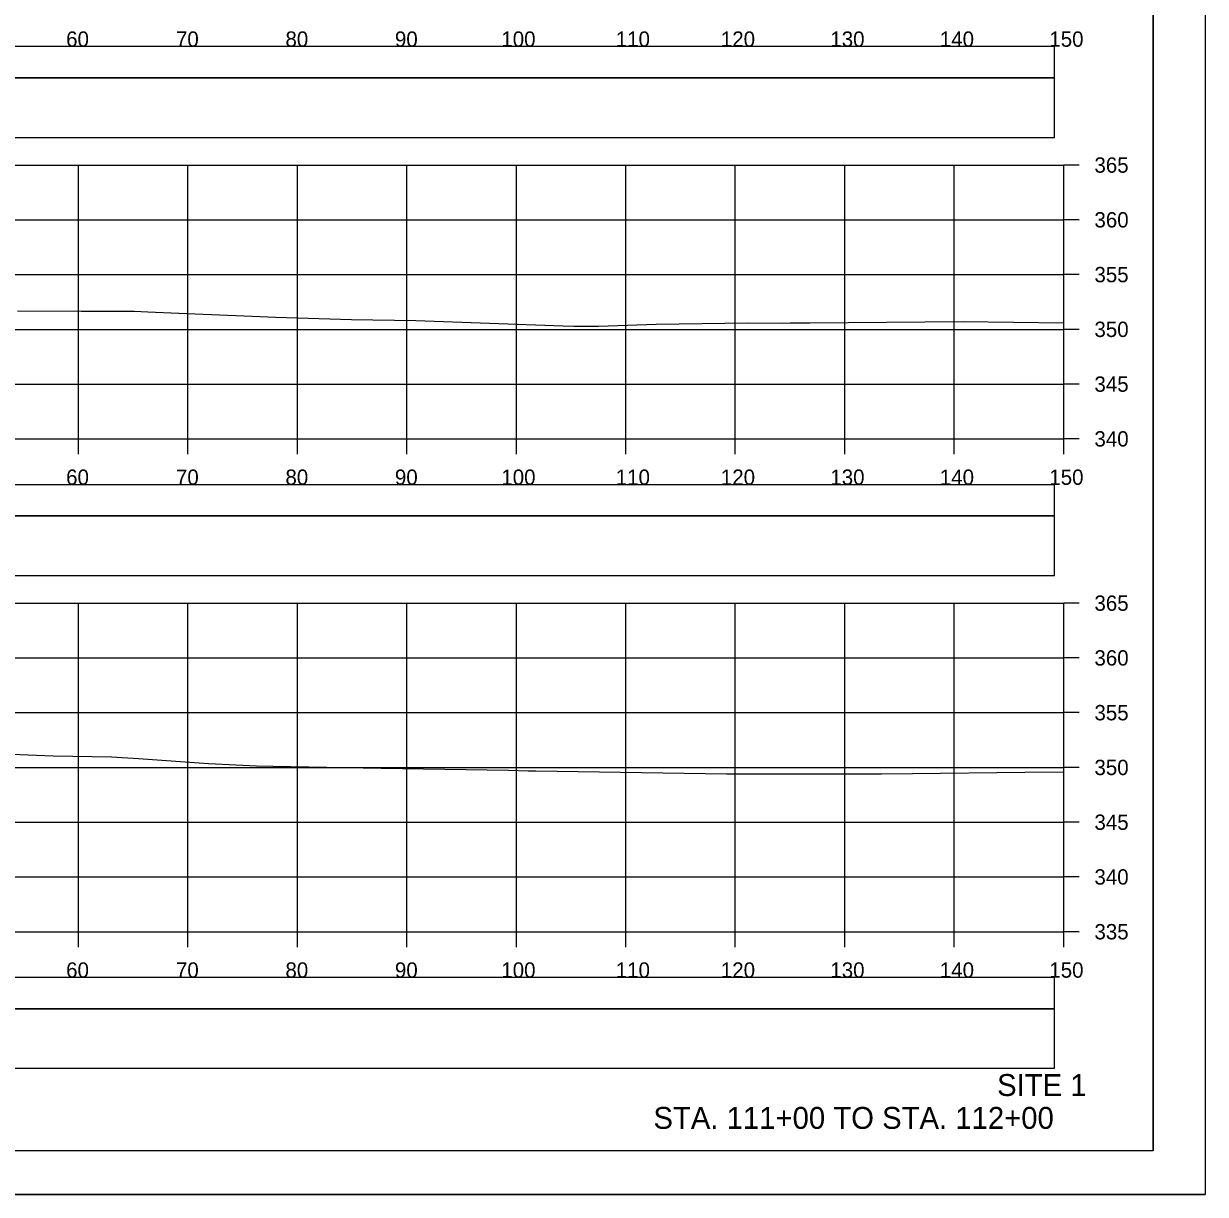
# Model space of a CAD drawing. Extents: x 1368122 to 1710785, y 373130 to 557566.
# Drawn here: x 1368743.9 to 1368851.8, y 375050.4 to 375157.3 of the extents above; entities that cross this region are included whole.
import ezdxf

# ---------------------------------------------------------------- set-up
doc = ezdxf.new("R2010")
doc.units = 0
for name, color, linetype in [('R_Alt Surface', 7, 'Continuous'), ('R_Axis', 7, 'Continuous'), ('R_Axis Annot', 7, 'Continuous'), ('R_Border', 7, 'Continuous'), ('R_Draft', 7, 'Continuous'), ('R_Exist Surface', 7, 'Continuous'), ('R_Grid', 7, 'Continuous'), ('R_No Plot', 7, 'Continuous')]:
    doc.layers.add(name, color=color, linetype=linetype)

msp = doc.modelspace()

# ---------------------------------------------------------------- linework, layer by layer
at = {"layer": 'R_Alt Surface'}
for points in [[(1368539.73, 375152.34), (1368838.03, 375152.34), (1368838.03, 375155.16), (1368539.73, 375155.16)], [(1368539.73, 375146.88), (1368838.03, 375146.88), (1368838.03, 375152.29), (1368539.73, 375152.29)], [(1368539.73, 375112.34), (1368838.03, 375112.34), (1368838.03, 375115.16), (1368539.73, 375115.16)], [(1368539.73, 375106.88), (1368838.03, 375106.88), (1368838.03, 375112.29), (1368539.73, 375112.29)], [(1368539.73, 375067.34), (1368838.03, 375067.34), (1368838.03, 375070.16), (1368539.73, 375070.16)], [(1368539.73, 375061.88), (1368838.03, 375061.88), (1368838.03, 375067.29), (1368539.73, 375067.29)]]:
    msp.add_lwpolyline(points, close=True, dxfattribs=at)
at = {"layer": 'R_Axis'}
for p, q in [((1368838.88, 375119.35), (1368838.88, 375144.35)), ((1368840.28, 375144.35), (1368838.88, 375144.35)), ((1368840.28, 375139.35), (1368838.88, 375139.35)), ((1368840.28, 375134.35), (1368838.88, 375134.35)), ((1368840.28, 375129.35), (1368838.88, 375129.35)), ((1368840.28, 375124.35), (1368838.88, 375124.35)), ((1368538.88, 375119.35), (1368838.88, 375119.35)), ((1368748.88, 375117.95), (1368748.88, 375119.35)), ((1368758.88, 375117.95), (1368758.88, 375119.35)), ((1368768.88, 375117.95), (1368768.88, 375119.35)), ((1368778.88, 375117.95), (1368778.88, 375119.35)), ((1368788.88, 375117.95), (1368788.88, 375119.35)), ((1368798.88, 375117.95), (1368798.88, 375119.35)), ((1368808.88, 375117.95), (1368808.88, 375119.35)), ((1368818.88, 375117.95), (1368818.88, 375119.35)), ((1368828.88, 375117.95), (1368828.88, 375119.35)), ((1368838.88, 375117.95), (1368838.88, 375119.35)), ((1368840.28, 375119.35), (1368838.88, 375119.35)), ((1368838.88, 375074.35), (1368838.88, 375104.35)), ((1368840.28, 375104.35), (1368838.88, 375104.35)), ((1368840.28, 375099.35), (1368838.88, 375099.35)), ((1368840.28, 375094.35), (1368838.88, 375094.35)), ((1368840.28, 375089.35), (1368838.88, 375089.35)), ((1368840.28, 375084.35), (1368838.88, 375084.35)), ((1368840.28, 375079.35), (1368838.88, 375079.35)), ((1368538.88, 375074.35), (1368838.88, 375074.35)), ((1368748.88, 375072.95), (1368748.88, 375074.35)), ((1368758.88, 375072.95), (1368758.88, 375074.35)), ((1368768.88, 375072.95), (1368768.88, 375074.35)), ((1368778.88, 375072.95), (1368778.88, 375074.35)), ((1368788.88, 375072.95), (1368788.88, 375074.35)), ((1368798.88, 375072.95), (1368798.88, 375074.35)), ((1368808.88, 375072.95), (1368808.88, 375074.35)), ((1368818.88, 375072.95), (1368818.88, 375074.35)), ((1368828.88, 375072.95), (1368828.88, 375074.35)), ((1368838.88, 375072.95), (1368838.88, 375074.35)), ((1368840.28, 375074.35), (1368838.88, 375074.35))]:
    msp.add_line(p, q, dxfattribs=at)
at = {"layer": 'R_Border'}
for q in [(1368847.06, 375259.81), (1368530.88, 375054.35)]:
    msp.add_line((1368847.06, 375054.35), q, dxfattribs=at)
at = {"layer": 'R_Exist Surface'}
for points in [[(1368743.32, 375131.05), (1368749.14, 375131), (1368754.01, 375131), (1368755.22, 375130.94), (1368758.06, 375130.84), (1368765.47, 375130.52), (1368766.88, 375130.45), (1368773.82, 375130.26), (1368779.71, 375130.17), (1368793.15, 375129.68), (1368794.17, 375129.65), (1368796.38, 375129.64), (1368801.65, 375129.82), (1368810.02, 375129.93), (1368813.15, 375129.92), (1368813.89, 375129.94), (1368815.7, 375129.94), (1368829.69, 375130.07), (1368838.88, 375129.95)], [(1368742.77, 375090.55), (1368746.59, 375090.42), (1368751.91, 375090.31), (1368754.37, 375090.15), (1368760.76, 375089.7), (1368765.15, 375089.5), (1368766.63, 375089.46), (1368776.53, 375089.29), (1368788.17, 375089.09), (1368789.95, 375089.05), (1368790.67, 375089.04), (1368808.07, 375088.76), (1368812.75, 375088.76), (1368822.24, 375088.77), (1368825.06, 375088.8), (1368835.32, 375088.91), (1368838.88, 375088.94)]]:
    msp.add_lwpolyline(points, dxfattribs=at)
at = {"layer": 'R_Grid'}
for p, q in [((1368538.88, 375144.35), (1368838.88, 375144.35)), ((1368748.88, 375119.35), (1368748.88, 375144.35)), ((1368758.88, 375119.35), (1368758.88, 375144.35)), ((1368768.88, 375119.35), (1368768.88, 375144.35)), ((1368778.88, 375119.35), (1368778.88, 375144.35)), ((1368788.88, 375119.35), (1368788.88, 375144.35)), ((1368798.88, 375119.35), (1368798.88, 375144.35)), ((1368808.88, 375119.35), (1368808.88, 375144.35)), ((1368818.88, 375119.35), (1368818.88, 375144.35)), ((1368828.88, 375119.35), (1368828.88, 375144.35)), ((1368838.88, 375119.35), (1368838.88, 375144.35)), ((1368538.88, 375139.35), (1368838.88, 375139.35)), ((1368538.88, 375134.35), (1368838.88, 375134.35)), ((1368538.88, 375129.35), (1368838.88, 375129.35)), ((1368538.88, 375124.35), (1368838.88, 375124.35)), ((1368538.88, 375119.35), (1368838.88, 375119.35)), ((1368538.88, 375104.35), (1368838.88, 375104.35)), ((1368748.88, 375074.35), (1368748.88, 375104.35)), ((1368758.88, 375074.35), (1368758.88, 375104.35)), ((1368768.88, 375074.35), (1368768.88, 375104.35)), ((1368778.88, 375074.35), (1368778.88, 375104.35)), ((1368788.88, 375074.35), (1368788.88, 375104.35)), ((1368798.88, 375074.35), (1368798.88, 375104.35)), ((1368808.88, 375074.35), (1368808.88, 375104.35)), ((1368818.88, 375074.35), (1368818.88, 375104.35)), ((1368828.88, 375074.35), (1368828.88, 375104.35)), ((1368838.88, 375074.35), (1368838.88, 375104.35)), ((1368538.88, 375099.35), (1368838.88, 375099.35)), ((1368538.88, 375094.35), (1368838.88, 375094.35)), ((1368538.88, 375089.35), (1368838.88, 375089.35)), ((1368538.88, 375084.35), (1368838.88, 375084.35)), ((1368538.88, 375079.35), (1368838.88, 375079.35)), ((1368538.88, 375074.35), (1368838.88, 375074.35))]:
    msp.add_line(p, q, dxfattribs=at)
at = {"layer": 'R_No Plot'}
msp.add_line((1368518.48, 375050.37), (1368851.81, 375050.37), dxfattribs=at)
for points in [[(1368518.47, 375263.71), (1368851.81, 375263.71), (1368851.81, 375050.37), (1368518.47, 375050.37)], [(1368764.8, 375259.81), (1368784.42, 375259.81), (1368784.42, 375249.93), (1368800.53, 375249.93), (1368823.73, 375249.93), (1368823.85, 375221.77), (1368847.06, 375221.77), (1368847.06, 375054.35), (1368530.88, 375054.35), (1368530.88, 375259.81)]]:
    msp.add_lwpolyline(points, close=True, dxfattribs=at)

# ---------------------------------------------------------------- texts
at = {"layer": 'R_Axis Annot'}
for s, p in [('60', (1368747.76, 375155.15)), ('70', (1368757.79, 375155.15)), ('80', (1368767.79, 375155.15)), ('90', (1368777.79, 375155.15)), ('100', (1368787.51, 375155.15)), ('110', (1368797.96, 375155.15)), ('120', (1368807.56, 375155.15)), ('130', (1368817.56, 375155.15)), ('140', (1368827.56, 375155.15)), ('150', (1368837.56, 375155.15)), ('365', (1368841.68, 375143.65)), ('360', (1368841.68, 375138.65)), ('355', (1368841.68, 375133.65)), ('350', (1368841.68, 375128.65)), ('345', (1368841.68, 375123.65)), ('340', (1368841.68, 375118.65)), ('60', (1368747.76, 375115.15)), ('70', (1368757.79, 375115.15)), ('80', (1368767.79, 375115.15)), ('90', (1368777.79, 375115.15)), ('100', (1368787.51, 375115.15)), ('110', (1368797.96, 375115.15)), ('120', (1368807.56, 375115.15)), ('130', (1368817.56, 375115.15)), ('140', (1368827.56, 375115.15)), ('150', (1368837.56, 375115.15)), ('365', (1368841.68, 375103.65)), ('360', (1368841.68, 375098.65)), ('355', (1368841.68, 375093.65)), ('350', (1368841.68, 375088.65)), ('345', (1368841.68, 375083.65)), ('340', (1368841.68, 375078.65)), ('335', (1368841.68, 375073.65)), ('60', (1368747.76, 375070.15)), ('70', (1368757.79, 375070.15)), ('80', (1368767.79, 375070.15)), ('90', (1368777.79, 375070.15)), ('100', (1368787.51, 375070.15)), ('110', (1368797.96, 375070.15)), ('120', (1368807.56, 375070.15)), ('130', (1368817.56, 375070.15)), ('140', (1368827.56, 375070.15)), ('150', (1368837.56, 375070.15))]:
    msp.add_text(s, height=1.4, dxfattribs=at).set_placement(p)
at = {"layer": 'R_Draft'}
for s, p in [('SITE 1', (1368832.79, 375059.35)), ('STA. 111+00 TO STA. 112+00', (1368801.4, 375056.35))]:
    msp.add_text(s, height=2, dxfattribs=at).set_placement(p)

doc.saveas('drawing.dxf')
